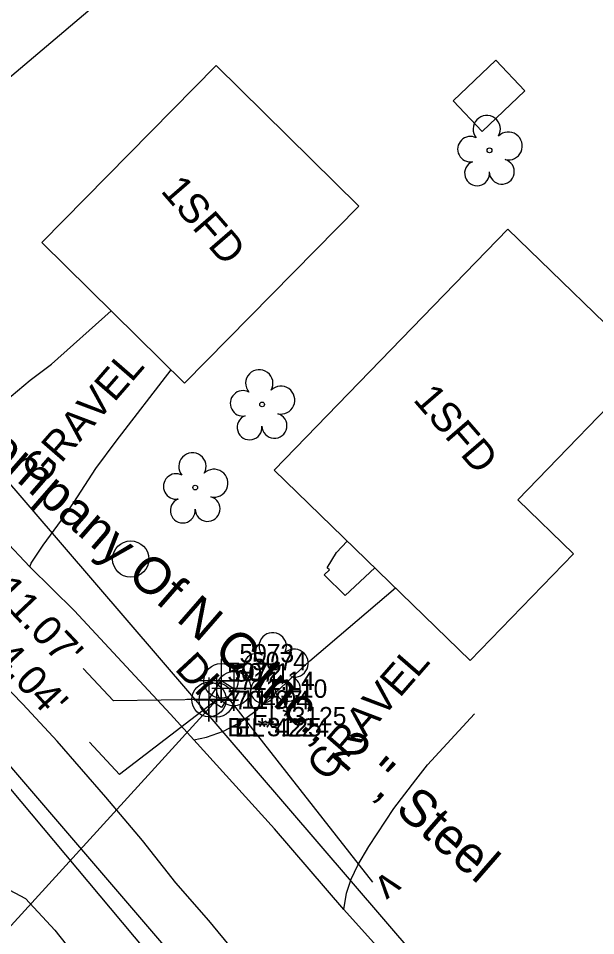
# Model space of a CAD drawing. Extents: x 1516784 to 1522736, y 634838 to 639369.
# Drawn here: x 1521082.4 to 1521160.9, y 637722.6 to 637847.3 of the extents above; entities that cross this region are included whole.
import ezdxf

# ---------------------------------------------------------------- set-up
doc = ezdxf.new("R2010")
doc.units = 0
for name, color, linetype in [('COGO Default Point Number', 7, 'Continuous'), ('Exist Building', 7, 'Continuous'), ('Exist Building Text', 7, 'Continuous'), ('Exist Hydro Jurisdictional Stream or Body of Water Mitigable', 7, 'Continuous'), ('Exist Other Culture Area Outline', 7, 'Continuous'), ('Exist Other Culture Fence Line', 7, 'Continuous'), ('Exist Right of Way Line', 7, 'Continuous'), ('Exist Roads Soil Text', 7, 'Continuous'), ('Exist Structure Minor Culvert Topo', 7, 'Continuous'), ('Exist Structure Minor Culvert Topo Terminator', 7, 'Continuous'), ('Exist Structure Minor Drop Inlet', 7, 'Continuous'), ('Exist Structure Minor Drop Inlet Cogo Comment', 7, 'Continuous'), ('Exist Structure Minor Drop Inlet Cogo Elevation', 7, 'Continuous'), ('Exist Structure Minor Drop Inlet Cogo Number', 7, 'Continuous'), ('Exist Structure Minor Drop Inlet Cogo Point CELL', 7, 'Continuous'), ('Exist Structure Minor Drop Inlet Leader', 7, 'Continuous'), ('Exist Structure Minor Drop Inlet Text', 7, 'Continuous'), ('Exist Structure Minor Drop Inlet Top Elevation', 7, 'Continuous'), ('Exist Structure Minor Pipes RCP 24 Inch', 7, 'Continuous'), ('Exist Structure Minor Pipes RCP 24 Inch Cogo Comment', 7, 'Continuous'), ('Exist Structure Minor Pipes RCP 24 Inch Cogo Elevation', 7, 'Continuous'), ('Exist Structure Minor Pipes RCP 24 Inch Cogo Number', 7, 'Continuous'), ('Exist Structure Minor Pipes RCP 24 Inch Cogo Point CELL', 7, 'Continuous'), ('Exist Structure Minor Pipes RCP 24 Inch Invert', 7, 'Continuous'), ('Exist Structure Minor Pipes RCP 24 Inch Leader', 7, 'Continuous'), ('Exist Utilities Gas UG Line SUE LOS B Text', 7, 'Continuous'), ('Exist Utilities Other Pole CELL', 7, 'Continuous'), ('Exist Vegetation Tree CELL', 7, 'Continuous'), ('Exist Vegetation Woods Line', 7, 'Continuous'), ('Scratch_Level_5', 7, 'Continuous')]:
    doc.layers.add(name, color=color, linetype=linetype)

msp = doc.modelspace()

# ---------------------------------------------------------------- linework, layer by layer
at = {"layer": 'COGO Default Point Number'}
for points in [[(1521083.92, 637772.74), (1521076.74, 637780.35), (1521072.18, 637785.23), (1521067.94, 637790.25), (1521061.93, 637797.42), (1521057.02, 637803.31), (1521050.2, 637811.26), (1521045.42, 637816.72), (1521042.31, 637820.3), (1521038.76, 637824.42), (1521034.94, 637828.95), (1521031.23, 637833.02), (1521023.86, 637841.59), (1521016.76, 637850.39)], [(1521106.26, 637749.22), (1521103.09, 637752.71), (1521096.47, 637759.82), (1521090.02, 637766.76), (1521083.92, 637772.74)], [(1521087.64, 637749.05), (1521082.98, 637754.05), (1521075.69, 637761.56), (1521069.51, 637768.15)], [(1521188.74, 637630.34), (1521183.47, 637636.15), (1521175.65, 637644.85), (1521168.37, 637653.14), (1521161.03, 637662.27), (1521153.83, 637671.51), (1521145.94, 637680.99), (1521138.57, 637689.48), (1521132.29, 637696.67), (1521126.15, 637703.76), (1521121.86, 637708.52), (1521115.1, 637716.42), (1521108.28, 637724.63), (1521103.82, 637729.78), (1521099.25, 637735.54), (1521094.27, 637741.44), (1521087.64, 637749.05)], [(1521163.67, 637684.38), (1521155.28, 637694), (1521151.44, 637698.47), (1521139.92, 637711.27), (1521135.14, 637716.72), (1521126.64, 637726.15), (1521117.23, 637737.11), (1521106.26, 637749.22)]]:
    msp.add_lwpolyline(points, dxfattribs=at)
at = {"layer": 'Exist Building'}
for points in [[(1521151.28, 637837.47), (1521145.5, 637831.95), (1521141.54, 637836.11), (1521147.32, 637841.62)], [(1521128.69, 637821.78), (1521104.98, 637797.73), (1521085.56, 637816.86), (1521109.27, 637840.92)], [(1521117.18, 637785.88), (1521148.97, 637818.67), (1521168.07, 637800.15), (1521150.32, 637781.84), (1521157.89, 637774.5), (1521143.85, 637760.02)]]:
    msp.add_lwpolyline(points, close=True, dxfattribs=at)
at = {"layer": 'Exist Hydro Jurisdictional Stream or Body of Water Mitigable'}
for points in [[(1521067.94, 637790.25), (1521068.63, 637790.04), (1521070.07, 637790.01), (1521072.34, 637790.46), (1521073.29, 637790.79), (1521075.29, 637791.67), (1521078.47, 637793.81), (1521081.39, 637795.96), (1521083.99, 637798.12), (1521086.91, 637800.31), (1521095.02, 637807.54)], [(1521083.92, 637772.74), (1521084.14, 637773.25), (1521085.74, 637775.68), (1521088.23, 637779.1), (1521089.93, 637781.47), (1521092.9, 637786.12), (1521095.69, 637789.85), (1521103.16, 637799.52)], [(1521106.26, 637749.22), (1521107.97, 637749.59), (1521110.29, 637750.4), (1521112.51, 637751.59), (1521114.89, 637753.3), (1521122.04, 637759.96), (1521133.7, 637769.87)], [(1521126.64, 637726.15), (1521127.04, 637728.36), (1521127.65, 637730.25), (1521128.56, 637732.18), (1521130.08, 637734.7), (1521133.46, 637739.89), (1521136.46, 637743.76), (1521138.04, 637745.81), (1521144.42, 637752.73)]]:
    msp.add_lwpolyline(points, dxfattribs=at)
at = {"layer": 'Exist Other Culture Area Outline'}
msp.add_line((1521126.85, 637768.86), (1521130.86, 637772.62), dxfattribs=at)
msp.add_lwpolyline([(1521126.85, 637768.86), (1521123.98, 637771.65), (1521124.71, 637772.33), (1521124.41, 637772.61), (1521125.66, 637774.69), (1521127.13, 637776.24)], dxfattribs=at)
at = {"layer": 'Exist Other Culture Fence Line'}
msp.add_lwpolyline([(1521225.87, 637572.22), (1521205.33, 637596.42), (1521189.76, 637614.63), (1521169.15, 637639), (1521152.7, 637658.2), (1521133.11, 637681.5), (1521116.78, 637700.6), (1521104.24, 637715.16), (1521081.14, 637742.8)], dxfattribs=at)
at = {"layer": 'Exist Right of Way Line'}
for p, q in [((1521018.53, 637856.92), (1521252.87, 637584.32)), ((1521005.75, 637833.44), (1521233.91, 637568.02))]:
    msp.add_line(p, q, dxfattribs=at)
at = {"layer": 'Exist Structure Minor Culvert Topo'}
msp.add_line((1521130.6, 637729.88), (1521110.82, 637755.07), dxfattribs=at)
at = {"layer": 'Exist Structure Minor Drop Inlet'}
msp.add_lwpolyline([(1521108.31, 637754.7), (1521109.99, 637757.28), (1521111.68, 637756.18), (1521110, 637753.6)], close=True, dxfattribs=at)
at = {"layer": 'Exist Structure Minor Drop Inlet Cogo Point CELL'}
for points in [[(1521109.96, 637760.24), (1521109.96, 637754.24), (1521109.96, 637757.24), (1521112.96, 637757.24), (1521106.96, 637757.24)], [(1521111.68, 637759.18), (1521111.68, 637753.18), (1521111.68, 637756.18), (1521114.68, 637756.18), (1521108.68, 637756.18)], [(1521108.31, 637757.7), (1521108.31, 637751.7), (1521108.31, 637754.7), (1521111.31, 637754.7), (1521105.31, 637754.7)]]:
    msp.add_lwpolyline(points, dxfattribs=at)
for centre in [(1521109.96, 637757.24), (1521111.68, 637756.18), (1521108.31, 637754.7)]:
    msp.add_circle(centre, 2.34, dxfattribs=at)
at = {"layer": 'Exist Structure Minor Drop Inlet Leader'}
msp.add_lwpolyline([(1521108.31, 637754.7), (1521095.32, 637754.53), (1521091.2, 637758.9)], dxfattribs=at)
at = {"layer": 'Exist Structure Minor Pipes RCP 24 Inch'}
msp.add_line((1520892.8, 637516.96), (1521109.32, 637754.63), dxfattribs=at)
at = {"layer": 'Exist Structure Minor Pipes RCP 24 Inch Cogo Point CELL'}
msp.add_lwpolyline([(1521109.32, 637757.63), (1521109.32, 637751.63), (1521109.32, 637754.63), (1521112.32, 637754.63), (1521106.32, 637754.63)], dxfattribs=at)
msp.add_circle((1521109.32, 637754.63), 2.34, dxfattribs=at)
at = {"layer": 'Exist Structure Minor Pipes RCP 24 Inch Leader'}
msp.add_lwpolyline([(1521109.32, 637754.63), (1521096.15, 637744.51), (1521092.07, 637748.91)], dxfattribs=at)
at = {"layer": 'Exist Utilities Other Pole CELL'}
msp.add_circle((1521097.66, 637773.8), 2.46, dxfattribs=at)
at = {"layer": 'Exist Vegetation Tree CELL'}
for p, q in [((1521146.48, 637829.37), (1521146.48, 637829.37)), ((1521115.54, 637794.82), (1521115.54, 637794.82)), ((1521106.44, 637783.52), (1521106.44, 637783.52)), ((1521117.37, 637759.05), (1521117.37, 637759.05))]:
    msp.add_line(p, q, dxfattribs=at)
for centre in [(1521146.48, 637829.37), (1521115.54, 637794.82), (1521106.44, 637783.52), (1521117.37, 637759.05)]:
    msp.add_circle(centre, 0.326, dxfattribs=at)
for centre, radius, start, end in [((1521146.1, 637832.25), 1.86, 330.1651, 219.7134), ((1521143.87, 637829.53), 1.73, 62.6636, 279.3457), ((1521149.03, 637829.96), 1.9, 257.1011, 134.1999), ((1521144.78, 637826.25), 1.69, 111.5671, 6.231), ((1521148.15, 637826.47), 1.7, 181.2822, 74.56), ((1521115.16, 637797.69), 1.86, 330.1651, 219.7134), ((1521112.94, 637794.97), 1.73, 62.6636, 279.3457), ((1521118.09, 637795.41), 1.9, 257.1011, 134.1999), ((1521113.84, 637791.7), 1.69, 111.5671, 6.231), ((1521117.22, 637791.92), 1.7, 181.2822, 74.56), ((1521106.06, 637786.39), 1.86, 330.1651, 219.7134), ((1521103.84, 637783.67), 1.73, 62.6636, 279.3457), ((1521108.99, 637784.11), 1.9, 257.1011, 134.1999), ((1521104.74, 637780.4), 1.69, 111.5671, 6.231), ((1521108.12, 637780.62), 1.7, 181.2822, 74.56), ((1521116.98, 637761.93), 1.86, 330.1651, 219.7134), ((1521119.92, 637759.64), 1.9, 257.1011, 134.1999), ((1521114.76, 637759.21), 1.73, 62.6636, 279.3457), ((1521119.04, 637756.15), 1.7, 181.2822, 74.56), ((1521115.66, 637755.93), 1.69, 111.5671, 6.231)]:
    msp.add_arc(centre, radius, start, end, dxfattribs=at)
at = {"layer": 'Exist Vegetation Woods Line'}
for points in [[(1521110.76, 637864.29), (1521067.24, 637827.48), (1521053.7, 637820.64), (1521058.54, 637828.43), (1521062.56, 637838.37), (1521065.83, 637844.51), (1521072.27, 637851)], [(1520999.96, 637839.4), (1521014.13, 637811.25), (1521029.02, 637793.85), (1521031.8, 637784.59), (1521040.19, 637756.66), (1521046.85, 637750.63), (1521067.67, 637729.24), (1521072.08, 637729.04), (1521076.36, 637730.08), (1521079.64, 637729.57), (1521083.36, 637727.64), (1521087.34, 637723.32), (1521093.17, 637715.95)]]:
    msp.add_lwpolyline(points, dxfattribs=at)

# ---------------------------------------------------------------- texts
at = {"layer": 'Exist Building Text'}
for p in [(1521101.63, 637823.8), (1521135.97, 637795.42)]:
    msp.add_text('1SFD', height=4, rotation=310.885, dxfattribs=at).set_placement(p)
at = {"layer": 'Exist Roads Soil Text'}
for p in [(1521085.47, 637783.58), (1521124.31, 637743.39)]:
    msp.add_text('GRAVEL', height=4, rotation=48.9928, dxfattribs=at).set_placement(p)
at = {"layer": 'Exist Structure Minor Culvert Topo Terminator'}
msp.add_text('v', height=4, rotation=218.141, dxfattribs=at).set_placement((1521132.68, 637731.52))
at = {"layer": 'Exist Structure Minor Drop Inlet Cogo Comment'}
for s, p in [('EL*3125', (1521114.18, 637751.18)), ('BL*3125', (1521110.81, 637749.7))]:
    msp.add_text(s, height=2.5, dxfattribs=at).set_placement(p)
at = {"layer": 'Exist Structure Minor Drop Inlet Cogo Elevation'}
for s, p in [('711.14', (1521112.46, 637755.99)), ('711.10', (1521114.18, 637754.93)), ('711.07', (1521110.81, 637753.45))]:
    msp.add_text(s, height=2.5, dxfattribs=at).set_placement(p)
at = {"layer": 'Exist Structure Minor Drop Inlet Cogo Number'}
for s, p in [('5073', (1521112.46, 637759.74)), ('5074', (1521114.18, 637758.68)), ('5072', (1521110.81, 637757.2))]:
    msp.add_text(s, height=2.5, dxfattribs=at).set_placement(p)
at = {"layer": 'Exist Structure Minor Drop Inlet Text'}
msp.add_text('DI', height=4, rotation=312.8095, dxfattribs=at).set_placement((1521103.52, 637758.8))
at = {"layer": 'Exist Structure Minor Drop Inlet Top Elevation'}
msp.add_text("TOP=711.07'", height=4, rotation=313.3537, dxfattribs=at).set_placement((1521066.97, 637781.65))
at = {"layer": 'Exist Structure Minor Pipes RCP 24 Inch Cogo Comment'}
msp.add_text('EL*4224', height=2.5, dxfattribs=at).set_placement((1521111.82, 637749.63))
at = {"layer": 'Exist Structure Minor Pipes RCP 24 Inch Cogo Elevation'}
msp.add_text('704.04', height=2.5, dxfattribs=at).set_placement((1521111.82, 637753.38))
at = {"layer": 'Exist Structure Minor Pipes RCP 24 Inch Cogo Number'}
msp.add_text('5071', height=2.5, dxfattribs=at).set_placement((1521111.82, 637757.13))
at = {"layer": 'Exist Structure Minor Pipes RCP 24 Inch Invert'}
msp.add_text("INV=704.04'", height=4, rotation=312.8848, dxfattribs=at).set_placement((1521066.48, 637773.52))
at = {"layer": 'Exist Utilities Gas UG Line SUE LOS B Text'}
msp.add_text('Public Service Company Of N C Inc., 2 ", Steel', height=5, rotation=318.8829, dxfattribs=at).set_placement((1521040.72, 637820.48))
at = {"layer": 'Scratch_Level_5'}
msp.add_text('COLUMN LOCATION', height=500, rotation=335.0373, dxfattribs=at).set_placement((1516680.97, 637558.94))

doc.saveas('drawing.dxf')
